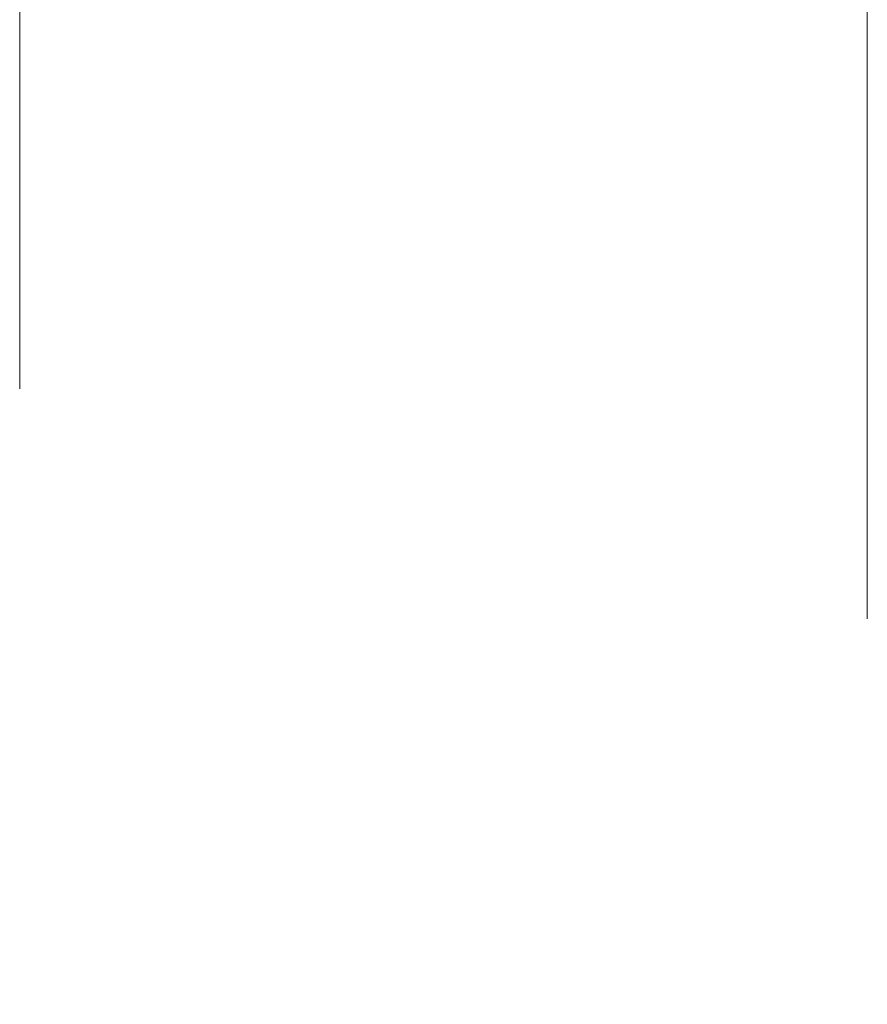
# Model space of a CAD drawing. Header units: millimetres. Extents: x -15830 to 4680139, y -28864 to 2281735.
# Tile 438 of 577: x 292209 to 292479, y 243482 to 243796. Entities that reach past the tile are written whole.
import ezdxf

# ---------------------------------------------------------------- set-up
doc = ezdxf.new("R2010")
doc.units = ezdxf.units.MM
doc.linetypes.add('CENTERX2', pattern=[101.6, 63.5, -12.7, 12.7, -12.7])
doc.linetypes.add('DASHDOT', pattern=[25.4, 12.7, -6.35, 0, -6.35])
for name, color, linetype, lineweight in [('A99_N_koty-200', 5, 'Continuous', 5), ('A99_N_koty-200 @ 1', 5, 'Continuous', 5), ('A99_N_koty-200 @ 10', 5, 'Continuous', 5), ('A99_N_koty-200 @ 100', 5, 'Continuous', 5), ('A99_N_koty-200 @ 200', 5, 'Continuous', 5), ('A99_N_koty-200 @ 250 (1)', 5, 'Continuous', 5), ('A99_N_koty-200 @ 250 (2)', 5, 'Continuous', 5), ('A99_N_koty-200 @ 400', 5, 'Continuous', 5), ('A99_S_osy', 1, 'CENTERX2', 5)]:
    doc.layers.add(name, color=color, linetype=linetype, lineweight=lineweight)
doc.styles.add('A99_kota', font='isocpeur.ttf', dxfattribs={"height": 2})
doc.dimstyles.new('A99_kota_200 new', dxfattribs={"dimscale": 200, "dimtxt": 2, "dimasz": 1.2, "dimexe": 0.5, "dimexo": 1.5, "dimgap": 0.3, "dimtad": 1, "dimdec": 0, "dimzin": 3, "dimdsep": 46, "dimtxsty": 'A99_kota', "dimblk": 'ARCHTICK', "dimcen": 2.5, "dimazin": 2, "dimtfac": 0.75, "dimtdec": 0, "dimtmove": 2, "dimatfit": 0, "dimfxl": 0, "dimtolj": 1, "dimtzin": 0, "dimlwd": 5, "dimlwe": 5, "dimarcsym": 0})

# ---------------------------------------------------------------- blocks, each defined once
blk = doc.blocks.new('_ArchTick')
at = {"color": 0, "linetype": 'ByBlock', "const_width": 0.15}
blk.add_lwpolyline([(-0.5, -0.5), (0.5, 0.5)], dxfattribs=at)
blk = doc.blocks.new('*D251')
at = {"layer": 'A99_N_koty-200', "color": 0, "linetype": 'Continuous', "lineweight": 5, "ltscale": 10, "transparency": 16777216}
for p, q in [((292478.95, 241208.25), (292478.95, 240758.25)), ((304478.95, 241208.25), (304478.95, 240758.25)), ((304478.95, 240808.25), (292478.95, 240808.25))]:
    blk.add_line(p, q, dxfattribs=at)
at = {"layer": 'Defpoints', "color": 0, "linetype": 'Continuous', "ltscale": 10, "transparency": 16777216}
for p in [(292478.95, 243683.25), (304478.95, 243683.25), (292478.95, 240808.25)]:
    blk.add_point(p, dxfattribs=at)
at = {"layer": 'A99_N_koty-200', "color": 0, "linetype": 'Continuous', "lineweight": 5, "ltscale": 10, "transparency": 16777216, "xscale": 120, "yscale": 120, "zscale": 120, "rotation": 180}
blk.add_blockref('_ArchTick', (292478.95, 240808.25), dxfattribs=at)
at = {"layer": 'A99_N_koty-200', "color": 0, "linetype": 'Continuous', "lineweight": 5, "ltscale": 10, "transparency": 16777216, "xscale": 120, "yscale": 120, "zscale": 120}
blk.add_blockref('_ArchTick', (304478.95, 240808.25), dxfattribs=at)
at = {"layer": 'A99_N_koty-200', "color": 0, "linetype": 'Continuous', "ltscale": 10, "transparency": 16777216, "insert": (298478.95, 240938.25), "char_height": 200, "attachment_point": 5, "style": 'A99_kota'}
blk.add_mtext('\\A1;12000', dxfattribs=at)
blk = doc.blocks.new('*D252')
at = {"layer": 'A99_N_koty-200', "color": 0, "linetype": 'Continuous', "lineweight": 5, "ltscale": 10, "transparency": 16777216}
for p, q in [((292478.95, 241608.25), (292478.95, 240708.25)), ((304478.95, 241608.25), (304478.95, 240708.25)), ((304478.95, 240808.25), (292478.95, 240808.25))]:
    blk.add_line(p, q, dxfattribs=at)
at = {"layer": 'Defpoints', "color": 0, "linetype": 'Continuous', "ltscale": 10, "transparency": 16777216}
for p in [(292478.95, 243683.25), (304478.95, 243683.25), (292478.95, 240808.25)]:
    blk.add_point(p, dxfattribs=at)
at = {"layer": 'A99_N_koty-200', "color": 0, "linetype": 'Continuous', "lineweight": 5, "ltscale": 10, "transparency": 16777216, "xscale": 240, "yscale": 240, "zscale": 240, "rotation": 180}
blk.add_blockref('_ArchTick', (292478.95, 240808.25), dxfattribs=at)
at = {"layer": 'A99_N_koty-200', "color": 0, "linetype": 'Continuous', "lineweight": 5, "ltscale": 10, "transparency": 16777216, "xscale": 240, "yscale": 240, "zscale": 240}
blk.add_blockref('_ArchTick', (304478.95, 240808.25), dxfattribs=at)
at = {"layer": 'A99_N_koty-200', "color": 0, "linetype": 'Continuous', "ltscale": 10, "transparency": 16777216, "insert": (298478.95, 241068.25), "char_height": 400, "attachment_point": 5, "style": 'A99_kota'}
blk.add_mtext('\\A1;12000', dxfattribs=at)
blk = doc.blocks.new('*D253')
at = {"layer": 'A99_N_koty-200', "color": 0, "linetype": 'Continuous', "lineweight": 5, "ltscale": 10, "transparency": 16777216}
for p, q in [((292478.95, 240812.25), (292478.95, 240807.75)), ((304478.95, 240812.25), (304478.95, 240807.75)), ((304478.95, 240808.25), (292478.95, 240808.25))]:
    blk.add_line(p, q, dxfattribs=at)
at = {"layer": 'Defpoints', "color": 0, "linetype": 'Continuous', "ltscale": 10, "transparency": 16777216}
for p in [(292478.95, 243683.25), (304478.95, 243683.25), (292478.95, 240808.25)]:
    blk.add_point(p, dxfattribs=at)
at = {"layer": 'A99_N_koty-200', "color": 0, "linetype": 'Continuous', "lineweight": 5, "ltscale": 10, "transparency": 16777216, "xscale": 1.2, "yscale": 1.2, "zscale": 1.2, "rotation": 180}
blk.add_blockref('_ArchTick', (292478.95, 240808.25), dxfattribs=at)
at = {"layer": 'A99_N_koty-200', "color": 0, "linetype": 'Continuous', "lineweight": 5, "ltscale": 10, "transparency": 16777216, "xscale": 1.2, "yscale": 1.2, "zscale": 1.2}
blk.add_blockref('_ArchTick', (304478.95, 240808.25), dxfattribs=at)
at = {"layer": 'A99_N_koty-200', "color": 0, "linetype": 'Continuous', "ltscale": 10, "transparency": 16777216, "insert": (298478.95, 240809.55), "char_height": 2, "attachment_point": 5, "style": 'A99_kota'}
blk.add_mtext('\\A1;12000', dxfattribs=at)
blk = doc.blocks.new('*D254')
at = {"layer": 'A99_N_koty-200', "color": 0, "linetype": 'Continuous', "lineweight": 5, "ltscale": 10, "transparency": 16777216}
for p, q in [((292478.95, 242408.25), (292478.95, 240608.25)), ((304478.95, 242408.25), (304478.95, 240608.25)), ((304478.95, 240808.25), (292478.95, 240808.25))]:
    blk.add_line(p, q, dxfattribs=at)
at = {"layer": 'Defpoints', "color": 0, "linetype": 'Continuous', "ltscale": 10, "transparency": 16777216}
for p in [(292478.95, 243683.25), (304478.95, 243683.25), (292478.95, 240808.25)]:
    blk.add_point(p, dxfattribs=at)
at = {"layer": 'A99_N_koty-200', "color": 0, "linetype": 'Continuous', "lineweight": 5, "ltscale": 10, "transparency": 16777216, "xscale": 480, "yscale": 480, "zscale": 480, "rotation": 180}
blk.add_blockref('_ArchTick', (292478.95, 240808.25), dxfattribs=at)
at = {"layer": 'A99_N_koty-200', "color": 0, "linetype": 'Continuous', "lineweight": 5, "ltscale": 10, "transparency": 16777216, "xscale": 480, "yscale": 480, "zscale": 480}
blk.add_blockref('_ArchTick', (304478.95, 240808.25), dxfattribs=at)
at = {"layer": 'A99_N_koty-200', "color": 0, "linetype": 'Continuous', "ltscale": 10, "transparency": 16777216, "insert": (298478.95, 241328.25), "char_height": 800, "attachment_point": 5, "style": 'A99_kota'}
blk.add_mtext('\\A1;12000', dxfattribs=at)
blk = doc.blocks.new('*D255')
at = {"layer": 'A99_N_koty-200', "color": 0, "linetype": 'Continuous', "lineweight": 5, "ltscale": 10, "transparency": 16777216}
for p, q in [((292478.95, 240848.25), (292478.95, 240803.25)), ((304478.95, 240848.25), (304478.95, 240803.25)), ((304478.95, 240808.25), (292478.95, 240808.25))]:
    blk.add_line(p, q, dxfattribs=at)
at = {"layer": 'Defpoints', "color": 0, "linetype": 'Continuous', "ltscale": 10, "transparency": 16777216}
for p in [(292478.95, 243683.25), (304478.95, 243683.25), (292478.95, 240808.25)]:
    blk.add_point(p, dxfattribs=at)
at = {"layer": 'A99_N_koty-200', "color": 0, "linetype": 'Continuous', "lineweight": 5, "ltscale": 10, "transparency": 16777216, "xscale": 12, "yscale": 12, "zscale": 12, "rotation": 180}
blk.add_blockref('_ArchTick', (292478.95, 240808.25), dxfattribs=at)
at = {"layer": 'A99_N_koty-200', "color": 0, "linetype": 'Continuous', "lineweight": 5, "ltscale": 10, "transparency": 16777216, "xscale": 12, "yscale": 12, "zscale": 12}
blk.add_blockref('_ArchTick', (304478.95, 240808.25), dxfattribs=at)
at = {"layer": 'A99_N_koty-200', "color": 0, "linetype": 'Continuous', "ltscale": 10, "transparency": 16777216, "insert": (298478.95, 240821.25), "char_height": 20, "attachment_point": 5, "style": 'A99_kota'}
blk.add_mtext('\\A1;12000', dxfattribs=at)
blk = doc.blocks.new('*D256')
at = {"layer": 'A99_N_koty-200', "color": 0, "linetype": 'Continuous', "lineweight": 5, "ltscale": 10, "transparency": 16777216}
for p, q in [((292478.95, 241808.25), (292478.95, 240683.25)), ((304478.95, 241808.25), (304478.95, 240683.25)), ((304478.95, 240808.25), (292478.95, 240808.25))]:
    blk.add_line(p, q, dxfattribs=at)
at = {"layer": 'Defpoints', "color": 0, "linetype": 'Continuous', "ltscale": 10, "transparency": 16777216}
for p in [(292478.95, 243683.25), (304478.95, 243683.25), (292478.95, 240808.25)]:
    blk.add_point(p, dxfattribs=at)
at = {"layer": 'A99_N_koty-200', "color": 0, "linetype": 'Continuous', "lineweight": 5, "ltscale": 10, "transparency": 16777216, "xscale": 300, "yscale": 300, "zscale": 300, "rotation": 180}
blk.add_blockref('_ArchTick', (292478.95, 240808.25), dxfattribs=at)
at = {"layer": 'A99_N_koty-200', "color": 0, "linetype": 'Continuous', "lineweight": 5, "ltscale": 10, "transparency": 16777216, "xscale": 300, "yscale": 300, "zscale": 300}
blk.add_blockref('_ArchTick', (304478.95, 240808.25), dxfattribs=at)
at = {"layer": 'A99_N_koty-200', "color": 0, "linetype": 'Continuous', "ltscale": 10, "transparency": 16777216, "insert": (298478.95, 241133.25), "char_height": 500, "attachment_point": 5, "style": 'A99_kota'}
blk.add_mtext('\\A1;12000', dxfattribs=at)
blk = doc.blocks.new('*D257')
at = {"layer": 'A99_N_koty-200', "color": 0, "linetype": 'Continuous', "lineweight": 5, "ltscale": 10, "transparency": 16777216}
for p, q in [((292478.95, 241808.25), (292478.95, 240683.25)), ((304478.95, 241808.25), (304478.95, 240683.25)), ((304478.95, 240808.25), (292478.95, 240808.25))]:
    blk.add_line(p, q, dxfattribs=at)
at = {"layer": 'Defpoints', "color": 0, "linetype": 'Continuous', "ltscale": 10, "transparency": 16777216}
for p in [(292478.95, 243683.25), (304478.95, 243683.25), (292478.95, 240808.25)]:
    blk.add_point(p, dxfattribs=at)
at = {"layer": 'A99_N_koty-200', "color": 0, "linetype": 'Continuous', "lineweight": 5, "ltscale": 10, "transparency": 16777216, "xscale": 300, "yscale": 300, "zscale": 300, "rotation": 180}
blk.add_blockref('_ArchTick', (292478.95, 240808.25), dxfattribs=at)
at = {"layer": 'A99_N_koty-200', "color": 0, "linetype": 'Continuous', "lineweight": 5, "ltscale": 10, "transparency": 16777216, "xscale": 300, "yscale": 300, "zscale": 300}
blk.add_blockref('_ArchTick', (304478.95, 240808.25), dxfattribs=at)
at = {"layer": 'A99_N_koty-200', "color": 0, "linetype": 'Continuous', "ltscale": 10, "transparency": 16777216, "insert": (298478.95, 241133.25), "char_height": 500, "attachment_point": 5, "style": 'A99_kota'}
blk.add_mtext('\\A1;12000', dxfattribs=at)
blk = doc.blocks.new('*D265')
at = {"layer": 'A99_N_koty-200', "color": 0, "linetype": 'Continuous', "lineweight": 5, "ltscale": 10, "transparency": 16777216}
for p, q in [((291928.95, 241208.25), (291928.95, 240758.25)), ((292478.95, 241208.25), (292478.95, 240758.25)), ((291268.95, 241143.25), (290828.95, 241143.25)), ((292203.95, 240808.25), (291268.95, 241143.25)), ((291928.95, 240808.25), (291808.95, 240808.25)), ((292478.95, 240808.25), (291928.95, 240808.25)), ((292478.95, 240808.25), (291928.95, 240808.25)), ((292478.95, 240808.25), (292598.95, 240808.25))]:
    blk.add_line(p, q, dxfattribs=at)
at = {"layer": 'Defpoints', "color": 0, "linetype": 'Continuous', "ltscale": 10, "transparency": 16777216}
for p in [(291928.95, 243683.25), (292478.95, 243683.25), (291928.95, 240808.25)]:
    blk.add_point(p, dxfattribs=at)
at = {"layer": 'A99_N_koty-200', "color": 0, "linetype": 'Continuous', "lineweight": 5, "ltscale": 10, "transparency": 16777216, "xscale": 120, "yscale": 120, "zscale": 120}
blk.add_blockref('_ArchTick', (291928.95, 240808.25), dxfattribs=at)
at = {"layer": 'A99_N_koty-200', "color": 0, "linetype": 'Continuous', "lineweight": 5, "ltscale": 10, "transparency": 16777216, "xscale": 120, "yscale": 120, "zscale": 120, "rotation": 180}
blk.add_blockref('_ArchTick', (292478.95, 240808.25), dxfattribs=at)
at = {"layer": 'A99_N_koty-200', "color": 0, "linetype": 'Continuous', "ltscale": 10, "transparency": 16777216, "insert": (291048.95, 241273.25), "char_height": 200, "attachment_point": 5, "style": 'A99_kota'}
blk.add_mtext('\\A1;550', dxfattribs=at)
blk = doc.blocks.new('*D266')
at = {"layer": 'A99_N_koty-200', "color": 0, "linetype": 'Continuous', "lineweight": 5, "ltscale": 10, "transparency": 16777216}
for p, q in [((291928.95, 241608.25), (291928.95, 240708.25)), ((292478.95, 241608.25), (292478.95, 240708.25)), ((291928.95, 240808.25), (291688.95, 240808.25)), ((292478.95, 240808.25), (291928.95, 240808.25)), ((292478.95, 240808.25), (292718.95, 240808.25))]:
    blk.add_line(p, q, dxfattribs=at)
at = {"layer": 'Defpoints', "color": 0, "linetype": 'Continuous', "ltscale": 10, "transparency": 16777216}
for p in [(291928.95, 243683.25), (292478.95, 243683.25), (291928.95, 240808.25)]:
    blk.add_point(p, dxfattribs=at)
at = {"layer": 'A99_N_koty-200', "color": 0, "linetype": 'Continuous', "lineweight": 5, "ltscale": 10, "transparency": 16777216, "xscale": 240, "yscale": 240, "zscale": 240}
blk.add_blockref('_ArchTick', (291928.95, 240808.25), dxfattribs=at)
at = {"layer": 'A99_N_koty-200', "color": 0, "linetype": 'Continuous', "lineweight": 5, "ltscale": 10, "transparency": 16777216, "xscale": 240, "yscale": 240, "zscale": 240, "rotation": 180}
blk.add_blockref('_ArchTick', (292478.95, 240808.25), dxfattribs=at)
at = {"layer": 'A99_N_koty-200', "color": 0, "linetype": 'Continuous', "ltscale": 10, "transparency": 16777216, "insert": (291238.95, 241403.25), "char_height": 400, "attachment_point": 5, "style": 'A99_kota'}
blk.add_mtext('\\A1;550', dxfattribs=at)
blk = doc.blocks.new('*D267')
at = {"layer": 'A99_N_koty-200', "color": 0, "linetype": 'Continuous', "lineweight": 5, "ltscale": 10, "transparency": 16777216}
for p, q in [((291239.25, 241143.25), (291234.85, 241143.25)), ((292203.95, 240808.25), (291239.25, 241143.25)), ((291928.95, 240812.25), (291928.95, 240807.75)), ((292478.95, 240812.25), (292478.95, 240807.75)), ((291928.95, 240808.25), (291927.75, 240808.25)), ((292478.95, 240808.25), (291928.95, 240808.25)), ((292478.95, 240808.25), (291928.95, 240808.25)), ((292478.95, 240808.25), (292480.15, 240808.25))]:
    blk.add_line(p, q, dxfattribs=at)
at = {"layer": 'Defpoints', "color": 0, "linetype": 'Continuous', "ltscale": 10, "transparency": 16777216}
for p in [(291928.95, 243683.25), (292478.95, 243683.25), (291928.95, 240808.25)]:
    blk.add_point(p, dxfattribs=at)
at = {"layer": 'A99_N_koty-200', "color": 0, "linetype": 'Continuous', "lineweight": 5, "ltscale": 10, "transparency": 16777216, "xscale": 1.2, "yscale": 1.2, "zscale": 1.2}
blk.add_blockref('_ArchTick', (291928.95, 240808.25), dxfattribs=at)
at = {"layer": 'A99_N_koty-200', "color": 0, "linetype": 'Continuous', "lineweight": 5, "ltscale": 10, "transparency": 16777216, "xscale": 1.2, "yscale": 1.2, "zscale": 1.2, "rotation": 180}
blk.add_blockref('_ArchTick', (292478.95, 240808.25), dxfattribs=at)
at = {"layer": 'A99_N_koty-200', "color": 0, "linetype": 'Continuous', "ltscale": 10, "transparency": 16777216, "insert": (291237.05, 241144.55), "char_height": 2, "attachment_point": 5, "style": 'A99_kota'}
blk.add_mtext('\\A1;550', dxfattribs=at)
blk = doc.blocks.new('*D268')
at = {"layer": 'A99_N_koty-200', "color": 0, "linetype": 'Continuous', "lineweight": 5, "ltscale": 10, "transparency": 16777216}
for p, q in [((291928.95, 242408.25), (291928.95, 240608.25)), ((292478.95, 242408.25), (292478.95, 240608.25)), ((291928.95, 240808.25), (291448.95, 240808.25)), ((292478.95, 240808.25), (291928.95, 240808.25)), ((292478.95, 240808.25), (292958.95, 240808.25))]:
    blk.add_line(p, q, dxfattribs=at)
at = {"layer": 'Defpoints', "color": 0, "linetype": 'Continuous', "ltscale": 10, "transparency": 16777216}
for p in [(291928.95, 243683.25), (292478.95, 243683.25), (291928.95, 240808.25)]:
    blk.add_point(p, dxfattribs=at)
at = {"layer": 'A99_N_koty-200', "color": 0, "linetype": 'Continuous', "lineweight": 5, "ltscale": 10, "transparency": 16777216, "xscale": 480, "yscale": 480, "zscale": 480}
blk.add_blockref('_ArchTick', (291928.95, 240808.25), dxfattribs=at)
at = {"layer": 'A99_N_koty-200', "color": 0, "linetype": 'Continuous', "lineweight": 5, "ltscale": 10, "transparency": 16777216, "xscale": 480, "yscale": 480, "zscale": 480, "rotation": 180}
blk.add_blockref('_ArchTick', (292478.95, 240808.25), dxfattribs=at)
at = {"layer": 'A99_N_koty-200', "color": 0, "linetype": 'Continuous', "ltscale": 10, "transparency": 16777216, "insert": (291238.95, 241663.25), "char_height": 800, "attachment_point": 5, "style": 'A99_kota'}
blk.add_mtext('\\A1;550', dxfattribs=at)
blk = doc.blocks.new('*D269')
at = {"layer": 'A99_N_koty-200', "color": 0, "linetype": 'Continuous', "lineweight": 5, "ltscale": 10, "transparency": 16777216}
for p, q in [((291241.95, 241143.25), (291197.95, 241143.25)), ((292203.95, 240808.25), (291241.95, 241143.25)), ((291928.95, 240848.25), (291928.95, 240803.25)), ((292478.95, 240848.25), (292478.95, 240803.25)), ((291928.95, 240808.25), (291916.95, 240808.25)), ((292478.95, 240808.25), (291928.95, 240808.25)), ((292478.95, 240808.25), (291928.95, 240808.25)), ((292478.95, 240808.25), (292490.95, 240808.25))]:
    blk.add_line(p, q, dxfattribs=at)
at = {"layer": 'Defpoints', "color": 0, "linetype": 'Continuous', "ltscale": 10, "transparency": 16777216}
for p in [(291928.95, 243683.25), (292478.95, 243683.25), (291928.95, 240808.25)]:
    blk.add_point(p, dxfattribs=at)
at = {"layer": 'A99_N_koty-200', "color": 0, "linetype": 'Continuous', "lineweight": 5, "ltscale": 10, "transparency": 16777216, "xscale": 12, "yscale": 12, "zscale": 12}
blk.add_blockref('_ArchTick', (291928.95, 240808.25), dxfattribs=at)
at = {"layer": 'A99_N_koty-200', "color": 0, "linetype": 'Continuous', "lineweight": 5, "ltscale": 10, "transparency": 16777216, "xscale": 12, "yscale": 12, "zscale": 12, "rotation": 180}
blk.add_blockref('_ArchTick', (292478.95, 240808.25), dxfattribs=at)
at = {"layer": 'A99_N_koty-200', "color": 0, "linetype": 'Continuous', "ltscale": 10, "transparency": 16777216, "insert": (291219.95, 241156.25), "char_height": 20, "attachment_point": 5, "style": 'A99_kota'}
blk.add_mtext('\\A1;550', dxfattribs=at)
blk = doc.blocks.new('*D270')
at = {"layer": 'A99_N_koty-200', "color": 0, "linetype": 'Continuous', "lineweight": 5, "ltscale": 10, "transparency": 16777216}
for p, q in [((291928.95, 241808.25), (291928.95, 240683.25)), ((292478.95, 241808.25), (292478.95, 240683.25)), ((291928.95, 240808.25), (291628.95, 240808.25)), ((292478.95, 240808.25), (291928.95, 240808.25)), ((292478.95, 240808.25), (292778.95, 240808.25))]:
    blk.add_line(p, q, dxfattribs=at)
at = {"layer": 'Defpoints', "color": 0, "linetype": 'Continuous', "ltscale": 10, "transparency": 16777216}
for p in [(291928.95, 243683.25), (292478.95, 243683.25), (291928.95, 240808.25)]:
    blk.add_point(p, dxfattribs=at)
at = {"layer": 'A99_N_koty-200', "color": 0, "linetype": 'Continuous', "lineweight": 5, "ltscale": 10, "transparency": 16777216, "xscale": 300, "yscale": 300, "zscale": 300}
blk.add_blockref('_ArchTick', (291928.95, 240808.25), dxfattribs=at)
at = {"layer": 'A99_N_koty-200', "color": 0, "linetype": 'Continuous', "lineweight": 5, "ltscale": 10, "transparency": 16777216, "xscale": 300, "yscale": 300, "zscale": 300, "rotation": 180}
blk.add_blockref('_ArchTick', (292478.95, 240808.25), dxfattribs=at)
at = {"layer": 'A99_N_koty-200', "color": 0, "linetype": 'Continuous', "ltscale": 10, "transparency": 16777216, "insert": (291238.95, 241468.25), "char_height": 500, "attachment_point": 5, "style": 'A99_kota'}
blk.add_mtext('\\A1;550', dxfattribs=at)
blk = doc.blocks.new('*D271')
at = {"layer": 'A99_N_koty-200', "color": 0, "linetype": 'Continuous', "lineweight": 5, "ltscale": 10, "transparency": 16777216}
for p, q in [((291928.95, 241808.25), (291928.95, 240683.25)), ((292478.95, 241808.25), (292478.95, 240683.25)), ((291928.95, 240808.25), (291628.95, 240808.25)), ((292478.95, 240808.25), (291928.95, 240808.25)), ((292478.95, 240808.25), (292778.95, 240808.25))]:
    blk.add_line(p, q, dxfattribs=at)
at = {"layer": 'Defpoints', "color": 0, "linetype": 'Continuous', "ltscale": 10, "transparency": 16777216}
for p in [(291928.95, 243683.25), (292478.95, 243683.25), (291928.95, 240808.25)]:
    blk.add_point(p, dxfattribs=at)
at = {"layer": 'A99_N_koty-200', "color": 0, "linetype": 'Continuous', "lineweight": 5, "ltscale": 10, "transparency": 16777216, "xscale": 300, "yscale": 300, "zscale": 300}
blk.add_blockref('_ArchTick', (291928.95, 240808.25), dxfattribs=at)
at = {"layer": 'A99_N_koty-200', "color": 0, "linetype": 'Continuous', "lineweight": 5, "ltscale": 10, "transparency": 16777216, "xscale": 300, "yscale": 300, "zscale": 300, "rotation": 180}
blk.add_blockref('_ArchTick', (292478.95, 240808.25), dxfattribs=at)
at = {"layer": 'A99_N_koty-200', "color": 0, "linetype": 'Continuous', "ltscale": 10, "transparency": 16777216, "insert": (291238.95, 241468.25), "char_height": 500, "attachment_point": 5, "style": 'A99_kota'}
blk.add_mtext('\\A1;550', dxfattribs=at)
blk = doc.blocks.new('*D119')
at = {"layer": 'A99_N_koty-200', "color": 0, "linetype": 'Continuous', "lineweight": 5, "ltscale": 10, "transparency": 16777216}
for p, q in [((292208.95, 243678.25), (292208.95, 244803.25)), ((329423.95, 243678.25), (329423.95, 244803.25)), ((292208.95, 244678.25), (329423.95, 244678.25))]:
    blk.add_line(p, q, dxfattribs=at)
at = {"layer": 'Defpoints', "color": 0, "linetype": 'Continuous', "ltscale": 10, "transparency": 16777216}
for p in [(329423.95, 244678.25), (292208.95, 243203.25), (329423.95, 243203.25)]:
    blk.add_point(p, dxfattribs=at)
at = {"layer": 'A99_N_koty-200', "color": 0, "linetype": 'Continuous', "lineweight": 5, "ltscale": 10, "transparency": 16777216, "xscale": 300, "yscale": 300, "zscale": 300, "rotation": 180}
blk.add_blockref('_ArchTick', (292208.95, 244678.25), dxfattribs=at)
at = {"layer": 'A99_N_koty-200', "color": 0, "linetype": 'Continuous', "lineweight": 5, "ltscale": 10, "transparency": 16777216, "xscale": 300, "yscale": 300, "zscale": 300}
blk.add_blockref('_ArchTick', (329423.95, 244678.25), dxfattribs=at)
at = {"layer": 'A99_N_koty-200', "color": 0, "linetype": 'Continuous', "ltscale": 10, "transparency": 16777216, "insert": (310816.45, 245003.25), "char_height": 500, "attachment_point": 5, "style": 'A99_kota'}
blk.add_mtext('\\A1;37215', dxfattribs=at)
blk = doc.blocks.new('*D120')
at = {"layer": 'A99_N_koty-200', "color": 0, "linetype": 'Continuous', "lineweight": 5, "ltscale": 10, "transparency": 16777216}
for p, q in [((292208.95, 243678.25), (292208.95, 244803.25)), ((329423.95, 243678.25), (329423.95, 244803.25)), ((292208.95, 244678.25), (329423.95, 244678.25))]:
    blk.add_line(p, q, dxfattribs=at)
at = {"layer": 'Defpoints', "color": 0, "linetype": 'Continuous', "ltscale": 10, "transparency": 16777216}
for p in [(329423.95, 244678.25), (292208.95, 243203.25), (329423.95, 243203.25)]:
    blk.add_point(p, dxfattribs=at)
at = {"layer": 'A99_N_koty-200', "color": 0, "linetype": 'Continuous', "lineweight": 5, "ltscale": 10, "transparency": 16777216, "xscale": 300, "yscale": 300, "zscale": 300, "rotation": 180}
blk.add_blockref('_ArchTick', (292208.95, 244678.25), dxfattribs=at)
at = {"layer": 'A99_N_koty-200', "color": 0, "linetype": 'Continuous', "lineweight": 5, "ltscale": 10, "transparency": 16777216, "xscale": 300, "yscale": 300, "zscale": 300}
blk.add_blockref('_ArchTick', (329423.95, 244678.25), dxfattribs=at)
at = {"layer": 'A99_N_koty-200', "color": 0, "linetype": 'Continuous', "ltscale": 10, "transparency": 16777216, "insert": (310816.45, 245003.25), "char_height": 500, "attachment_point": 5, "style": 'A99_kota'}
blk.add_mtext('\\A1;37215', dxfattribs=at)
blk = doc.blocks.new('*U787')
at = {"layer": 'A99_N_koty-200 @ 1', "linetype": 'Continuous', "ltscale": 10}
dim = blk.add_linear_dim(base=(292478.95, 240808.25), p1=(304478.95, 243683.25), p2=(292478.95, 243683.25), angle=180, dimstyle='A99_kota_200 new', override={"dimscale": 1, "dimtix": 1, "dimtofl": 1, "dimtmove": 1, "dimatfit": 1}, dxfattribs=at)
dim.commit()
dim.dimension.update_dxf_attribs({"geometry": '*D253', "text_midpoint": (298478.95, 240809.55)})
at = {"layer": 'A99_N_koty-200 @ 10', "linetype": 'Continuous', "ltscale": 10}
dim = blk.add_linear_dim(base=(292478.95, 240808.25), p1=(304478.95, 243683.25), p2=(292478.95, 243683.25), angle=180, dimstyle='A99_kota_200 new', override={"dimscale": 10, "dimtix": 1, "dimtofl": 1, "dimtmove": 1, "dimatfit": 1}, dxfattribs=at)
dim.commit()
dim.dimension.update_dxf_attribs({"geometry": '*D255', "text_midpoint": (298478.95, 240821.25)})
at = {"layer": 'A99_N_koty-200 @ 100', "linetype": 'Continuous', "ltscale": 10}
dim = blk.add_linear_dim(base=(292478.95, 240808.25), p1=(304478.95, 243683.25), p2=(292478.95, 243683.25), angle=180, dimstyle='A99_kota_200 new', override={"dimscale": 100, "dimtix": 1, "dimtofl": 1, "dimtmove": 1, "dimatfit": 1}, dxfattribs=at)
dim.commit()
dim.dimension.update_dxf_attribs({"geometry": '*D251', "text_midpoint": (298478.95, 240938.25)})
at = {"layer": 'A99_N_koty-200 @ 200', "linetype": 'Continuous', "ltscale": 10}
dim = blk.add_linear_dim(base=(292478.95, 240808.25), p1=(304478.95, 243683.25), p2=(292478.95, 243683.25), angle=180, dimstyle='A99_kota_200 new', override={"dimscale": 200, "dimtix": 1, "dimtofl": 1, "dimtmove": 1, "dimatfit": 1}, dxfattribs=at)
dim.commit()
dim.dimension.update_dxf_attribs({"geometry": '*D252', "text_midpoint": (298478.95, 241068.25)})
at = {"layer": 'A99_N_koty-200 @ 250 (1)', "linetype": 'Continuous', "ltscale": 10}
dim = blk.add_linear_dim(base=(292478.95, 240808.25), p1=(304478.95, 243683.25), p2=(292478.95, 243683.25), angle=180, dimstyle='A99_kota_200 new', override={"dimscale": 250, "dimtix": 1, "dimtofl": 1, "dimtmove": 1, "dimatfit": 1}, dxfattribs=at)
dim.commit()
dim.dimension.update_dxf_attribs({"geometry": '*D256', "text_midpoint": (298478.95, 241133.25)})
at = {"layer": 'A99_N_koty-200 @ 250 (2)', "linetype": 'Continuous', "ltscale": 10}
dim = blk.add_linear_dim(base=(292478.95, 240808.25), p1=(304478.95, 243683.25), p2=(292478.95, 243683.25), angle=180, dimstyle='A99_kota_200 new', override={"dimscale": 250, "dimtix": 1, "dimtofl": 1, "dimtmove": 1, "dimatfit": 1}, dxfattribs=at)
dim.commit()
dim.dimension.update_dxf_attribs({"geometry": '*D257', "text_midpoint": (298478.95, 241133.25)})
at = {"layer": 'A99_N_koty-200 @ 400', "linetype": 'Continuous', "ltscale": 10}
dim = blk.add_linear_dim(base=(292478.95, 240808.25), p1=(304478.95, 243683.25), p2=(292478.95, 243683.25), angle=180, dimstyle='A99_kota_200 new', override={"dimscale": 400, "dimtix": 1, "dimtofl": 1, "dimtmove": 1, "dimatfit": 1}, dxfattribs=at)
dim.commit()
dim.dimension.update_dxf_attribs({"geometry": '*D254', "text_midpoint": (298478.95, 241328.25)})
blk = doc.blocks.new('*U789')
at = {"layer": 'A99_N_koty-200 @ 1', "linetype": 'Continuous', "ltscale": 10}
dim = blk.add_linear_dim(base=(291928.95, 240808.25), p1=(292478.95, 243683.25), p2=(291928.95, 243683.25), angle=180, dimstyle='A99_kota_200 new', override={"dimscale": 1, "dimtix": 1, "dimtofl": 1, "dimtmove": 1, "dimatfit": 1}, dxfattribs=at)
dim.commit()
dim.dimension.update_dxf_attribs({"geometry": '*D267', "text_midpoint": (291238.95, 241143.25), "dimtype": 128})
at = {"layer": 'A99_N_koty-200 @ 10', "linetype": 'Continuous', "ltscale": 10}
dim = blk.add_linear_dim(base=(291928.95, 240808.25), p1=(292478.95, 243683.25), p2=(291928.95, 243683.25), angle=180, dimstyle='A99_kota_200 new', override={"dimscale": 10, "dimtix": 1, "dimtofl": 1, "dimtmove": 1, "dimatfit": 1}, dxfattribs=at)
dim.commit()
dim.dimension.update_dxf_attribs({"geometry": '*D269', "text_midpoint": (291238.95, 241143.25), "dimtype": 128})
at = {"layer": 'A99_N_koty-200 @ 100', "linetype": 'Continuous', "ltscale": 10}
dim = blk.add_linear_dim(base=(291928.95, 240808.25), p1=(292478.95, 243683.25), p2=(291928.95, 243683.25), angle=180, dimstyle='A99_kota_200 new', override={"dimscale": 100, "dimtix": 1, "dimtofl": 1, "dimtmove": 1, "dimatfit": 1}, dxfattribs=at)
dim.commit()
dim.dimension.update_dxf_attribs({"geometry": '*D265', "text_midpoint": (291238.95, 241143.25), "dimtype": 128})
at = {"layer": 'A99_N_koty-200 @ 200', "linetype": 'Continuous', "ltscale": 10}
dim = blk.add_linear_dim(base=(291928.95, 240808.25), p1=(292478.95, 243683.25), p2=(291928.95, 243683.25), angle=180, dimstyle='A99_kota_200 new', override={"dimscale": 200, "dimtix": 1, "dimtofl": 1, "dimtmove": 1, "dimatfit": 1}, dxfattribs=at)
dim.commit()
dim.dimension.update_dxf_attribs({"geometry": '*D266', "text_midpoint": (291238.95, 241143.25), "dimtype": 128})
at = {"layer": 'A99_N_koty-200 @ 250 (1)', "linetype": 'Continuous', "ltscale": 10}
dim = blk.add_linear_dim(base=(291928.95, 240808.25), p1=(292478.95, 243683.25), p2=(291928.95, 243683.25), angle=180, dimstyle='A99_kota_200 new', override={"dimscale": 250, "dimtix": 1, "dimtofl": 1, "dimtmove": 1, "dimatfit": 1}, dxfattribs=at)
dim.commit()
dim.dimension.update_dxf_attribs({"geometry": '*D270', "text_midpoint": (291238.95, 241143.25), "dimtype": 128})
at = {"layer": 'A99_N_koty-200 @ 250 (2)', "linetype": 'Continuous', "ltscale": 10}
dim = blk.add_linear_dim(base=(291928.95, 240808.25), p1=(292478.95, 243683.25), p2=(291928.95, 243683.25), angle=180, dimstyle='A99_kota_200 new', override={"dimscale": 250, "dimtix": 1, "dimtofl": 1, "dimtmove": 1, "dimatfit": 1}, dxfattribs=at)
dim.commit()
dim.dimension.update_dxf_attribs({"geometry": '*D271', "text_midpoint": (291238.95, 241143.25), "dimtype": 128})
at = {"layer": 'A99_N_koty-200 @ 400', "linetype": 'Continuous', "ltscale": 10}
dim = blk.add_linear_dim(base=(291928.95, 240808.25), p1=(292478.95, 243683.25), p2=(291928.95, 243683.25), angle=180, dimstyle='A99_kota_200 new', override={"dimscale": 400, "dimtix": 1, "dimtofl": 1, "dimtmove": 1, "dimatfit": 1}, dxfattribs=at)
dim.commit()
dim.dimension.update_dxf_attribs({"geometry": '*D268', "text_midpoint": (291238.95, 241143.25), "dimtype": 128})
blk = doc.blocks.new('*U830')
at = {"layer": 'A99_N_koty-200 @ 250 (1)', "linetype": 'Continuous', "ltscale": 10}
dim = blk.add_linear_dim(base=(329423.95, 244678.25), p1=(292208.95, 243203.25), p2=(329423.95, 243203.25), dimstyle='A99_kota_200 new', override={"dimscale": 250, "dimtix": 1, "dimtofl": 1, "dimtmove": 2, "dimatfit": 3}, dxfattribs=at)
dim.commit()
dim.dimension.update_dxf_attribs({"geometry": '*D119', "text_midpoint": (310816.45, 245003.25)})
at = {"layer": 'A99_N_koty-200 @ 250 (2)', "linetype": 'Continuous', "ltscale": 10}
dim = blk.add_linear_dim(base=(329423.95, 244678.25), p1=(292208.95, 243203.25), p2=(329423.95, 243203.25), dimstyle='A99_kota_200 new', override={"dimscale": 250, "dimtix": 1, "dimtofl": 1, "dimtmove": 2, "dimatfit": 3}, dxfattribs=at)
dim.commit()
dim.dimension.update_dxf_attribs({"geometry": '*D120', "text_midpoint": (310816.45, 245003.25)})

msp = doc.modelspace()

# ---------------------------------------------------------------- linework, layer by layer
at = {"layer": 'A99_S_osy', "linetype": 'DASHDOT', "lineweight": 5, "ltscale": 30}
msp.add_lwpolyline([(292478.95, 344583.252), (292478.95, 241173.252)], dxfattribs=at)

# ---------------------------------------------------------------- block references
at = {"layer": 'A99_N_koty-200'}
for name in ['*U830', '*U789', '*U787']:
    msp.add_blockref(name, (0, 0), dxfattribs=at)

doc.saveas('drawing.dxf')
